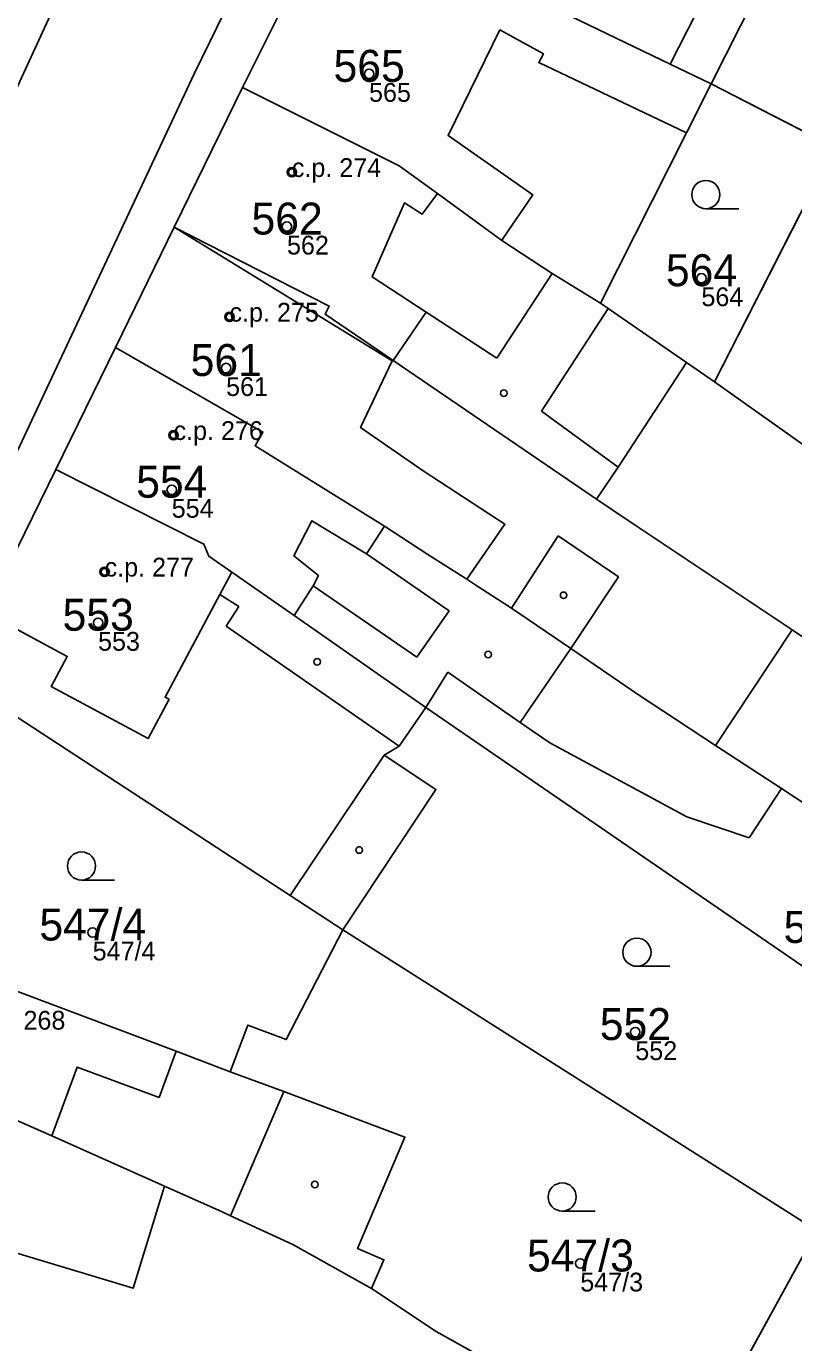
# Model space of a CAD drawing. Extents: x -603967 to -594699, y -1179315 to -1165625.
# Drawn here: x -598435.8 to -598394.9, y -1172399 to -1172329 of the extents above; entities that cross this region are included whole.
import ezdxf

# ---------------------------------------------------------------- set-up
doc = ezdxf.new("R2010")
doc.units = 0
for name, color, linetype in [('Definiční body', 7, 'Continuous'), ('Hranice parcel', 7, 'Continuous'), ('Parcelní čísla', 7, 'Continuous'), ('Polygon budovy', 7, 'Continuous'), ('Polygon parcely', 7, 'Continuous'), ('Vnitřní kresba', 7, 'Continuous'), ('Značky budov', 7, 'Continuous'), ('Značky kultur', 7, 'Continuous')]:
    doc.layers.add(name, color=color, linetype=linetype)

msp = doc.modelspace()

# ---------------------------------------------------------------- linework, layer by layer
at = {"layer": 'Definiční body'}
for centre in [(-598417.51, -1172331.47994), (-598421.62, -1172336.71994), (-598421.88, -1172339.60994), (-598399.81, -1172342.35994), (-598424.94, -1172344.41994), (-598425.12, -1172347.13994), (-598427.92, -1172350.71994), (-598428.02, -1172353.61994), (-598431.59, -1172357.98994), (-598431.94, -1172360.69994), (-598432.23, -1172377.18994), (-598403.33, -1172382.48994), (-598406.26, -1172394.80994)]:
    msp.add_circle(centre, 0.25, dxfattribs=at)
at = {"layer": 'Hranice parcel'}
for p, q in [((-598419.31, -1172322.33), (-598424.24, -1172332.21)), ((-598424.24, -1172332.21), (-598427.89, -1172339.64)), ((-598392.73, -1172335.38), (-598399.29, -1172332.02)), ((-598399.12, -1172347.88), (-598392.73, -1172335.38)), ((-598427.89, -1172339.64), (-598431.01, -1172346.05)), ((-598431.01, -1172346.05), (-598434.19, -1172352.55)), ((-598399.12, -1172347.88), (-598400.61, -1172346.85)), ((-598382.27, -1172359.81), (-598399.12, -1172347.88)), ((-598414.37, -1172357.06), (-598416.69, -1172355.56)), ((-598399.05, -1172367.23), (-598394.98, -1172361.08)), ((-598394.98, -1172361.08), (-598383.7, -1172368.62)), ((-598399.05, -1172367.23), (-598403.21, -1172364.5)), ((-598389.07, -1172382.66), (-598414.48, -1172365.21)), ((-598395.55, -1172369.53), (-598399.05, -1172367.23)), ((-598386.31, -1172375.59), (-598395.55, -1172369.53)), ((-598418.9, -1172377.05), (-598421.92, -1172382.89)), ((-598418.9, -1172377.05), (-598393.66, -1172393.06)), ((-598428.4, -1172390.7), (-598434.41, -1172388.02)), ((-598425.34, -1172392.06), (-598428.4, -1172390.7)), ((-598400.68, -1172405.83), (-598393.66, -1172393.06)), ((-598413.93, -1172398.43), (-598417.37, -1172396.14)), ((-598400.68, -1172405.83), (-598413.93, -1172398.43))]:
    msp.add_line(p, q, dxfattribs=at)
for points in [[(-598399.29, -1172332.02), (-598401.47, -1172330.97), (-598409.17, -1172327.24), (-598419.31, -1172322.33)], [(-598405.18, -1172343.69), (-598407.76, -1172342.1), (-598410.44, -1172340.35), (-598413.87, -1172337.85), (-598415.9, -1172336.37), (-598424.24, -1172332.21)], [(-598405.18, -1172343.69), (-598400.6, -1172334.62), (-598399.29, -1172332.02)], [(-598405.39, -1172354.13), (-598416.23, -1172346.74), (-598419.85, -1172344.28), (-598419.63, -1172343.84), (-598427.89, -1172339.64)], [(-598400.61, -1172346.85), (-598404.78, -1172343.97), (-598405.18, -1172343.69)], [(-598416.69, -1172355.56), (-598423.58, -1172351.28), (-598423.16, -1172350.55), (-598431.01, -1172346.05)], [(-598405.39, -1172354.13), (-598404.24, -1172352.41), (-598400.61, -1172346.85)], [(-598434.19, -1172352.55), (-598437.93, -1172360.15), (-598439.34, -1172363.73)], [(-598424.82, -1172358.01), (-598426.04, -1172357.16), (-598426.3, -1172356.51), (-598434.19, -1172352.55)], [(-598394.98, -1172361.08), (-598403.71, -1172355.25), (-598405.39, -1172354.13)], [(-598411.71, -1172358.77), (-598412.31, -1172358.38), (-598414.37, -1172357.06)], [(-598414.48, -1172365.21), (-598421.5, -1172360.32), (-598424.82, -1172358.01)], [(-598403.21, -1172364.5), (-598406.77, -1172362.07), (-598409.92, -1172359.93), (-598411.71, -1172358.77)], [(-598414.48, -1172365.21), (-598413.31, -1172363.34), (-598409.46, -1172366.01), (-598407.88, -1172367.09), (-598400.59, -1172371.04), (-598397.27, -1172372.15), (-598395.55, -1172369.53)], [(-598439.34, -1172363.73), (-598421.71, -1172375.22), (-598418.9, -1172377.05)], [(-598414.48, -1172365.21), (-598415.91, -1172367.27), (-598416.7, -1172367.75)], [(-598416.7, -1172367.75), (-598413.95, -1172369.57), (-598418.9, -1172377.05)], [(-598424.9, -1172384.6), (-598427.78, -1172383.5), (-598442.65, -1172377.91)], [(-598421.92, -1172382.89), (-598423.96, -1172382.12), (-598424.9, -1172384.6)], [(-598434.41, -1172388.02), (-598436.62, -1172387.04), (-598444.94, -1172383.9)], [(-598417.37, -1172396.14), (-598416.72, -1172394.61), (-598418.12, -1172394.02), (-598415.6, -1172388.08), (-598422.05, -1172385.65), (-598424.9, -1172384.6)], [(-598428.4, -1172390.7), (-598430.08, -1172396.13), (-598436.67, -1172394.13), (-598437.93, -1172398.26), (-598439.24, -1172397.86), (-598440.51, -1172397.47), (-598441.79, -1172401.63)], [(-598417.37, -1172396.14), (-598421.56, -1172393.79), (-598424.88, -1172392.27), (-598425.34, -1172392.06)]]:
    msp.add_lwpolyline(points, dxfattribs=at)
at = {"layer": 'Polygon budovy'}
for points in [[(-598415.9, -1172336.37), (-598413.87, -1172337.85), (-598410.44, -1172340.35), (-598410.36, -1172340.23), (-598408.79, -1172337.92), (-598413.3, -1172334.77), (-598410.54, -1172329.14), (-598408.22, -1172330.41), (-598408.47, -1172330.87), (-598400.6, -1172334.62), (-598399.29, -1172332.02), (-598401.47, -1172330.97), (-598409.17, -1172327.24), (-598419.31, -1172322.33), (-598424.24, -1172332.21)], [(-598424.24, -1172332.21), (-598427.89, -1172339.64), (-598419.63, -1172343.84), (-598419.85, -1172344.28), (-598416.23, -1172346.74), (-598414.47, -1172344.16), (-598417.34, -1172342.29), (-598415.62, -1172338.34), (-598414.68, -1172338.95), (-598413.87, -1172337.85), (-598415.9, -1172336.37)], [(-598427.89, -1172339.64), (-598431.01, -1172346.05), (-598423.16, -1172350.55), (-598423.58, -1172351.28), (-598416.69, -1172355.56), (-598414.37, -1172357.06), (-598412.31, -1172358.38), (-598410.28, -1172355.45), (-598414.62, -1172352.61), (-598417.96, -1172350.31), (-598416.28, -1172346.75)], [(-598420.49, -1172358.74), (-598420.21, -1172358.19), (-598421.51, -1172357.14), (-598420.55, -1172355.27), (-598417.65, -1172357.04), (-598416.69, -1172355.56), (-598423.58, -1172351.28), (-598423.16, -1172350.55), (-598431.01, -1172346.05), (-598434.19, -1172352.55), (-598426.3, -1172356.51), (-598426.04, -1172357.16), (-598424.82, -1172358.01), (-598421.5, -1172360.32)], [(-598434.19, -1172352.55), (-598437.93, -1172360.15), (-598433.58, -1172362.49), (-598434.44, -1172364.09), (-598429.28, -1172366.87), (-598428.16, -1172364.77), (-598428.37, -1172364.67), (-598425.45, -1172359.19), (-598424.82, -1172358.01), (-598426.04, -1172357.16), (-598426.3, -1172356.51)], [(-598442.65, -1172377.91), (-598444.94, -1172383.9), (-598436.62, -1172387.04), (-598434.41, -1172388.02), (-598433.06, -1172384.36), (-598428.69, -1172385.97), (-598427.78, -1172383.5)], [(-598441.79, -1172401.63), (-598440.51, -1172397.47), (-598439.24, -1172397.86), (-598437.96, -1172393.7), (-598436.67, -1172394.13), (-598430.08, -1172396.13), (-598428.4, -1172390.7), (-598434.41, -1172388.02), (-598436.62, -1172387.04), (-598444.94, -1172383.9), (-598449.11, -1172394.21), (-598446.73, -1172395.17), (-598448.23, -1172398.88)]]:
    msp.add_lwpolyline(points, close=True, dxfattribs=at)
at = {"layer": 'Polygon parcely'}
msp.add_lwpolyline([(-598456.32, -1172407.16), (-598452.31, -1172397.13), (-598448.16, -1172386.78), (-598444.94, -1172383.9), (-598446.97, -1172383.13), (-598443.97, -1172375.5), (-598439.34, -1172363.73), (-598437.93, -1172360.15), (-598434.19, -1172352.55), (-598431.01, -1172346.05), (-598427.89, -1172339.64), (-598424.24, -1172332.21), (-598419.31, -1172322.33), (-598415.28, -1172314.08), (-598411.29, -1172305.97), (-598407.36, -1172297.98), (-598403.38, -1172289.88), (-598400.7, -1172284.45), (-598398.06, -1172279.06), (-598395.34, -1172273.56), (-598392.5, -1172267.69)], dxfattribs=at)
for points in [[(-598399.12, -1172347.88), (-598382.27, -1172359.81), (-598376.82, -1172349.2), (-598371.33, -1172338.45), (-598375.65, -1172336.24), (-598360.84, -1172307.26), (-598365.81, -1172301.83), (-598373.65, -1172297.79), (-598376.1, -1172303.09), (-598380.69, -1172311.44), (-598384.46, -1172319.19), (-598388.52, -1172327.37), (-598392.73, -1172335.38)], [(-598393.78, -1172324.73), (-598395.23, -1172324), (-598397.4, -1172322.93), (-598398.43, -1172322.42), (-598399.81, -1172321.74), (-598415.28, -1172314.08), (-598419.31, -1172322.33), (-598409.17, -1172327.24), (-598401.47, -1172330.97), (-598399.29, -1172332.02), (-598392.73, -1172335.38), (-598388.52, -1172327.37), (-598391.91, -1172325.67)], [(-598419.31, -1172322.33), (-598424.24, -1172332.21), (-598415.9, -1172336.37), (-598413.87, -1172337.85), (-598410.44, -1172340.35), (-598407.76, -1172342.1), (-598405.18, -1172343.69), (-598400.6, -1172334.62), (-598399.29, -1172332.02), (-598401.47, -1172330.97), (-598409.17, -1172327.24)], [(-598404.78, -1172343.97), (-598405.18, -1172343.69), (-598407.76, -1172342.1), (-598410.44, -1172340.35), (-598413.87, -1172337.85), (-598415.9, -1172336.37), (-598424.24, -1172332.21), (-598427.89, -1172339.64), (-598419.63, -1172343.84), (-598419.85, -1172344.28), (-598416.23, -1172346.74), (-598405.39, -1172354.13), (-598404.24, -1172352.41), (-598400.61, -1172346.85)], [(-598399.12, -1172347.88), (-598392.73, -1172335.38), (-598399.29, -1172332.02), (-598400.6, -1172334.62), (-598405.18, -1172343.69), (-598404.78, -1172343.97), (-598400.61, -1172346.85)], [(-598405.39, -1172354.13), (-598416.23, -1172346.74), (-598419.85, -1172344.28), (-598419.63, -1172343.84), (-598427.89, -1172339.64), (-598431.01, -1172346.05), (-598423.16, -1172350.55), (-598423.58, -1172351.28), (-598416.69, -1172355.56), (-598414.37, -1172357.06), (-598412.31, -1172358.38), (-598411.71, -1172358.77), (-598409.92, -1172359.93), (-598406.77, -1172362.07), (-598403.21, -1172364.5), (-598399.05, -1172367.23), (-598394.98, -1172361.08), (-598403.71, -1172355.25)], [(-598395.55, -1172369.53), (-598399.05, -1172367.23), (-598403.21, -1172364.5), (-598406.77, -1172362.07), (-598409.92, -1172359.93), (-598411.71, -1172358.77), (-598412.31, -1172358.38), (-598414.37, -1172357.06), (-598416.69, -1172355.56), (-598423.58, -1172351.28), (-598423.16, -1172350.55), (-598431.01, -1172346.05), (-598434.19, -1172352.55), (-598426.3, -1172356.51), (-598426.04, -1172357.16), (-598424.82, -1172358.01), (-598421.5, -1172360.32), (-598414.48, -1172365.21), (-598413.31, -1172363.34), (-598409.46, -1172366.01), (-598407.88, -1172367.09), (-598400.59, -1172371.04), (-598397.27, -1172372.15)], [(-598382.27, -1172359.81), (-598399.12, -1172347.88), (-598400.61, -1172346.85), (-598404.24, -1172352.41), (-598405.39, -1172354.13), (-598403.71, -1172355.25), (-598394.98, -1172361.08), (-598383.7, -1172368.62), (-598380.8, -1172360.85)], [(-598424.82, -1172358.01), (-598426.04, -1172357.16), (-598426.3, -1172356.51), (-598434.19, -1172352.55), (-598437.93, -1172360.15), (-598439.34, -1172363.73), (-598421.71, -1172375.22), (-598418.9, -1172377.05), (-598413.95, -1172369.57), (-598416.7, -1172367.75), (-598415.91, -1172367.27), (-598414.48, -1172365.21), (-598421.5, -1172360.32)], [(-598384.39, -1172370.47), (-598383.7, -1172368.62), (-598394.98, -1172361.08), (-598399.05, -1172367.23), (-598395.55, -1172369.53), (-598386.31, -1172375.59)], [(-598386.31, -1172375.59), (-598395.55, -1172369.53), (-598397.27, -1172372.15), (-598400.59, -1172371.04), (-598407.88, -1172367.09), (-598409.46, -1172366.01), (-598413.31, -1172363.34), (-598414.48, -1172365.21), (-598389.07, -1172382.66), (-598388.04, -1172380.02)], [(-598443.97, -1172375.5), (-598442.65, -1172377.91), (-598427.78, -1172383.5), (-598424.9, -1172384.6), (-598423.96, -1172382.12), (-598421.92, -1172382.89), (-598418.9, -1172377.05), (-598421.71, -1172375.22), (-598439.34, -1172363.73)], [(-598418.9, -1172377.05), (-598393.66, -1172393.06), (-598391.99, -1172389.27), (-598389.07, -1172382.66), (-598414.48, -1172365.21), (-598415.91, -1172367.27), (-598416.7, -1172367.75), (-598413.95, -1172369.57)], [(-598423.96, -1172382.12), (-598424.9, -1172384.6), (-598422.05, -1172385.65), (-598415.6, -1172388.08), (-598418.12, -1172394.02), (-598416.72, -1172394.61), (-598417.37, -1172396.14), (-598413.93, -1172398.43), (-598400.68, -1172405.83), (-598393.66, -1172393.06), (-598418.9, -1172377.05), (-598421.92, -1172382.89)], [(-598418.12, -1172394.02), (-598415.6, -1172388.08), (-598422.05, -1172385.65), (-598424.9, -1172384.6), (-598427.78, -1172383.5), (-598442.65, -1172377.91), (-598444.94, -1172383.9), (-598436.62, -1172387.04), (-598434.41, -1172388.02), (-598428.4, -1172390.7), (-598425.34, -1172392.06), (-598424.88, -1172392.27), (-598421.56, -1172393.79), (-598417.37, -1172396.14), (-598416.72, -1172394.61)], [(-598448.16, -1172386.78), (-598452.31, -1172397.13), (-598448.23, -1172398.88), (-598441.79, -1172401.63), (-598440.51, -1172397.47), (-598439.24, -1172397.86), (-598437.93, -1172398.26), (-598436.67, -1172394.13), (-598430.08, -1172396.13), (-598428.4, -1172390.7), (-598434.41, -1172388.02), (-598436.62, -1172387.04), (-598444.94, -1172383.9)], [(-598351.72, -1172411.11), (-598358.96, -1172406.52), (-598366.32, -1172402.27), (-598391.99, -1172389.27), (-598393.66, -1172393.06), (-598400.68, -1172405.83), (-598395.61, -1172408.45), (-598388.24, -1172411.69), (-598386.94, -1172412.19), (-598377.73, -1172415.78), (-598374.55, -1172417.93), (-598368.91, -1172423.28), (-598366.2, -1172426.55), (-598356.42, -1172416.32)], [(-598391.21, -1172418.19), (-598398.65, -1172414.95), (-598395.61, -1172408.45), (-598400.68, -1172405.83), (-598413.93, -1172398.43), (-598417.37, -1172396.14), (-598421.56, -1172393.79), (-598424.88, -1172392.27), (-598425.34, -1172392.06), (-598428.4, -1172390.7), (-598430.08, -1172396.13), (-598436.67, -1172394.13), (-598437.93, -1172398.26), (-598439.24, -1172397.86), (-598440.51, -1172397.47), (-598441.79, -1172401.63), (-598431.49, -1172406.01), (-598393.03, -1172422.48)]]:
    msp.add_lwpolyline(points, close=True, dxfattribs=at)
at = {"layer": 'Vnitřní kresba'}
for p, q in [((-598421.19, -1172299.46), (-598434.8, -1172329.03)), ((-598426.81, -1172331.44), (-598413.62, -1172304.44)), ((-598401.47, -1172330.97), (-598397.4, -1172322.93)), ((-598399.29, -1172332.02), (-598395.23, -1172324)), ((-598434.8, -1172329.03), (-598449.38, -1172360.73)), ((-598413.3, -1172334.77), (-598410.54, -1172329.14)), ((-598410.54, -1172329.14), (-598408.22, -1172330.41)), ((-598408.22, -1172330.41), (-598408.47, -1172330.87)), ((-598400.6, -1172334.62), (-598408.47, -1172330.87)), ((-598441.63, -1172363.04), (-598426.81, -1172331.44)), ((-598413.3, -1172334.77), (-598408.79, -1172337.92)), ((-598413.87, -1172337.85), (-598414.68, -1172338.95)), ((-598408.79, -1172337.92), (-598410.36, -1172340.23)), ((-598415.62, -1172338.34), (-598417.34, -1172342.29)), ((-598414.68, -1172338.95), (-598415.62, -1172338.34)), ((-598427.89, -1172339.64), (-598416.28, -1172346.75)), ((-598410.36, -1172340.23), (-598410.44, -1172340.35)), ((-598417.34, -1172342.29), (-598414.47, -1172344.16)), ((-598410.7, -1172346.61), (-598407.76, -1172342.1)), ((-598416.23, -1172346.74), (-598414.47, -1172344.16)), ((-598414.47, -1172344.16), (-598410.7, -1172346.61)), ((-598404.78, -1172343.97), (-598408.32, -1172349.43)), ((-598416.28, -1172346.75), (-598417.96, -1172350.31)), ((-598408.32, -1172349.43), (-598404.24, -1172352.41)), ((-598417.96, -1172350.31), (-598414.62, -1172352.61)), ((-598414.62, -1172352.61), (-598410.28, -1172355.45)), ((-598421.51, -1172357.14), (-598420.55, -1172355.27)), ((-598420.55, -1172355.27), (-598417.65, -1172357.04)), ((-598416.69, -1172355.56), (-598417.65, -1172357.04)), ((-598410.28, -1172355.45), (-598412.31, -1172358.38)), ((-598407.43, -1172356.07), (-598409.92, -1172359.93)), ((-598404.23, -1172358.26), (-598407.43, -1172356.07)), ((-598420.21, -1172358.19), (-598421.51, -1172357.14)), ((-598417.65, -1172357.04), (-598413.24, -1172360.07)), ((-598425.45, -1172359.19), (-598424.82, -1172358.01)), ((-598420.49, -1172358.74), (-598420.21, -1172358.19)), ((-598406.77, -1172362.07), (-598404.23, -1172358.26)), ((-598428.37, -1172364.67), (-598425.45, -1172359.19)), ((-598425.45, -1172359.19), (-598424.44, -1172359.83)), ((-598420.49, -1172358.74), (-598421.5, -1172360.32)), ((-598414.96, -1172362.53), (-598420.49, -1172358.74)), ((-598425.12, -1172360.89), (-598424.44, -1172359.83)), ((-598437.93, -1172360.15), (-598433.58, -1172362.49)), ((-598413.24, -1172360.07), (-598414.96, -1172362.53)), ((-598415.91, -1172367.27), (-598425.12, -1172360.89)), ((-598406.77, -1172362.07), (-598409.46, -1172366.01)), ((-598433.58, -1172362.49), (-598434.44, -1172364.09)), ((-598434.44, -1172364.09), (-598429.28, -1172366.87)), ((-598429.28, -1172366.87), (-598428.16, -1172364.77)), ((-598428.16, -1172364.77), (-598428.37, -1172364.67)), ((-598416.7, -1172367.75), (-598421.71, -1172375.22)), ((-598428.69, -1172385.97), (-598427.78, -1172383.5)), ((-598434.41, -1172388.02), (-598433.06, -1172384.36)), ((-598433.06, -1172384.36), (-598428.69, -1172385.97)), ((-598424.88, -1172392.27), (-598422.05, -1172385.65))]:
    msp.add_line(p, q, dxfattribs=at)
at = {"layer": 'Značky budov'}
for centre in [(-598421.6268, -1172336.71916), (-598424.9468, -1172344.41916), (-598410.3368, -1172348.47916), (-598427.9268, -1172350.71916), (-598431.5968, -1172357.98916), (-598407.1468, -1172359.23916), (-598420.2668, -1172362.77916), (-598411.1668, -1172362.38916), (-598418.0368, -1172372.79916), (-598420.3968, -1172390.59916)]:
    msp.add_circle(centre, 0.175, dxfattribs=at)
at = {"layer": 'Značky kultur'}
for p, q in [((-598399.573, -1172338.66), (-598397.823, -1172338.66)), ((-598432.823, -1172374.4), (-598431.073, -1172374.4)), ((-598403.243, -1172378.99), (-598401.493, -1172378.99)), ((-598407.223, -1172392.02), (-598405.473, -1172392.02))]:
    msp.add_line(p, q, dxfattribs=at)
for centre in [(-598399.57286, -1172337.90981), (-598432.82286, -1172373.64981), (-598403.24286, -1172378.23981), (-598407.22286, -1172391.26981)]:
    msp.add_circle(centre, 0.75, dxfattribs=at)

# ---------------------------------------------------------------- texts
at = {"layer": 'Definiční body'}
for s, p in [('565', (-598417.51, -1172332.969)), ('c.p. 274', (-598421.62, -1172336.97)), ('562', (-598421.88, -1172341.099)), ('564', (-598399.81, -1172343.849)), ('c.p. 275', (-598424.94, -1172344.67)), ('561', (-598425.12, -1172348.629)), ('c.p. 276', (-598427.92, -1172350.97)), ('554', (-598428.02, -1172355.109)), ('c.p. 277', (-598431.59, -1172358.24)), ('553', (-598431.94, -1172362.189)), ('547/4', (-598432.23, -1172378.679)), ('c.p. 268', (-598438.44, -1172382.36)), ('552', (-598403.33, -1172383.979)), ('547/3', (-598406.26, -1172396.299))]:
    msp.add_text(s, height=0.999996, dxfattribs=at).set_placement(p)
at = {"layer": 'Parcelní čísla'}
for s, p in [('565', (-598419.4, -1172331.905)), ('562', (-598423.77, -1172340.035)), ('564', (-598401.7, -1172342.785)), ('561', (-598427.01, -1172347.565)), ('554', (-598429.91, -1172354.045)), ('553', (-598433.83, -1172361.125)), ('547/4', (-598435.066, -1172377.615)), ('555', (-598395.43, -1172377.745)), ('552', (-598405.22, -1172382.915)), ('547/3', (-598409.096, -1172395.235))]:
    msp.add_text(s, height=1.699998, dxfattribs=at).set_placement(p)

doc.saveas('drawing.dxf')
